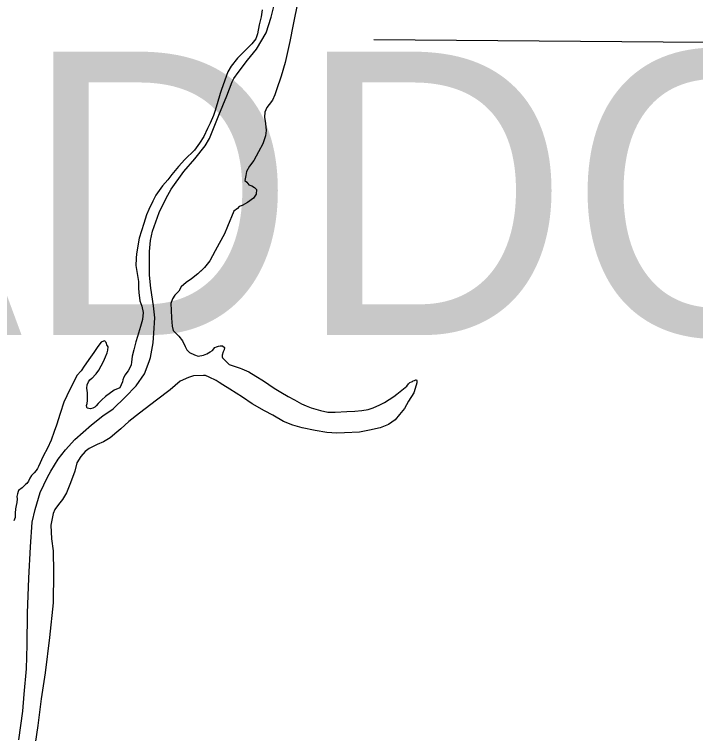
# Model space of a CAD drawing. Extents: x 369523 to 838377, y 495025 to 936819.
# Drawn here: x 591813 to 596255, y 797650 to 802341 of the extents above; entities that cross this region are included whole.
import ezdxf

# ---------------------------------------------------------------- set-up
doc = ezdxf.new("R2010")
doc.units = 0
for name, color, linetype in [('DSN_DRFT_Common-Annotations', 7, 'Continuous'), ('Level 10', 7, 'Continuous'), ('Level 22', 7, 'Continuous'), ('Level 6', 7, 'Continuous')]:
    doc.layers.add(name, color=color, linetype=linetype)

msp = doc.modelspace()

# ---------------------------------------------------------------- linework, layer by layer
at = {"layer": 'Level 10'}
for points in [[(593661.4, 802424.1), (593630.5, 802274.2), (593609.8, 802164.2), (593579, 802026.3), (593552.5, 801938.4), (593522, 801848.5), (593511.8, 801816.6), (593495.6, 801780.7), (593473.5, 801752.8)], [(593429.5, 802371.5), (593421.2, 802325.5), (593408.9, 802273.5), (593398.6, 802213.5), (593386.4, 802181.6), (593362.2, 802149.7), (593314, 802102), (593267.8, 802056.2), (593225.6, 802002.4), (593205.4, 801966.5), (593185.1, 801912.6), (593160.7, 801844.7), (593154.6, 801824.8), (593134.2, 801758.8), (593119.9, 801706.9), (593111.8, 801680.9), (593089.5, 801631), (593071.3, 801597.1), (593049, 801545.2), (593020.8, 801501.4), (592986.6, 801455.5), (592924.3, 801393.9), (592884.1, 801350.1), (592839.8, 801296.3), (592813.7, 801262.5), (592779.5, 801222.6), (592735.2, 801162.9), (592715, 801123), (592690.7, 801069.1), (592674.5, 801033.2), (592656.2, 800977.2), (592641.9, 800929.3), (592627.6, 800881.3), (592609, 800779.4), (592606.8, 800751.4), (592604.5, 800703.4), (592621.8, 800599.2), (592621.6, 800555.2), (592623.4, 800527.1), (592631, 800473.1), (592644.8, 800438.9), (592652.5, 800396.9), (592648.2, 800350.9), (592635.9, 800304.9), (592615.6, 800241), (592605.4, 800205), (592591.1, 800153.1), (592580.8, 800111.1), (592576.6, 800073.1), (592574.5, 800055.1), (592568.4, 800041.1), (592554.3, 800017.2), (592546.2, 800005.3), (592536.1, 799991.3), (592526.1, 799975.4), (592520, 799957.4), (592517.9, 799945.4), (592499.7, 799905.5), (592463.6, 799889.7), (592407.5, 799848), (592383.4, 799828.1), (592359.3, 799804.3), (592345.2, 799788.3), (592339.2, 799782.4), (592337.2, 799778.4), (592325.2, 799772.5), (592309.2, 799768.5), (592287.2, 799772.7), (592285.3, 799778.7), (592283.4, 799790.7), (592287.4, 799802.7), (592289.6, 799822.7), (592289.6, 799832.7), (592289.9, 799872.7), (592288, 799888.8), (592286.1, 799902.8), (592288.2, 799924.8)], [(593473.5, 801752.8), (593459.4, 801734.8), (593447.2, 801702.9), (593445, 801670.9), (593450.8, 801628.8), (593454.5, 801582.8), (593450.3, 801548.8), (593432, 801496.9), (593405.7, 801445), (593373.4, 801387.1), (593345.2, 801351.3), (593327, 801315.4), (593322.9, 801291.4), (593316.7, 801257.4), (593328.6, 801247.3), (593342.4, 801229.2), (593360.4, 801223.1), (593378.3, 801213), (593392.1, 801198.9), (593390, 801168.9), (593371.8, 801143), (593333.7, 801115.2), (593297.7, 801095.4), (593279.7, 801087.5), (593267.6, 801075.6), (593243.5, 801057.7), (593203, 800957.9), (593182.7, 800910), (593148.4, 800846.2), (593122.1, 800798.3), (593087.8, 800734.4), (593053.6, 800690.6), (593009.4, 800648.9), (592967.3, 800617.1), (592933.2, 800593.3), (592901.1, 800563.5), (592884.9, 800535.5), (592858.8, 800509.7), (592844.7, 800485.8), (592832.5, 800455.8), (592836.2, 800411.8), (592837.9, 800359.7), (592841.6, 800307.7), (592847.4, 800279.6), (592885.1, 800241.4), (592908.8, 800211.2), (592926.6, 800175.1), (592938.4, 800153), (592954.2, 800134.9), (592988.1, 800120.6), (593012, 800112.5), (593046, 800118.3), (593068, 800126.2), (593090, 800140), (593104.1, 800150), (593120.1, 800167.9), (593130.2, 800173.8), (593144.1, 800177.7), (593154.1, 800179.7), (593170.1, 800179.6), (593184, 800167.5), (593179.9, 800153.5), (593173.8, 800139.5), (593167.7, 800117.6), (593167.7, 800107.5), (593169.6, 800101.5), (593181.5, 800089.4), (593213.2, 800057.2), (593285, 800032.8), (593296.9, 800028.7), (593340.7, 800010.4), (593388.4, 799982.1), (593438.1, 799951.8), (593507.7, 799903.3), (593551.4, 799877.1), (593599.2, 799848.7), (593639, 799826.5), (593684.7, 799800.2), (593716.6, 799788), (593748.4, 799775.8), (593808.2, 799757.4), (593858, 799747.1), (593903.9, 799746.8), (593981.8, 799750.3), (594033.7, 799754), (594077.7, 799757.8), (594119.6, 799763.5), (594153.6, 799775.3), (594195.7, 799795.1), (594225.7, 799810.9), (594287.8, 799848.6), (594307.9, 799864.4), (594350, 799898.2), (594372.1, 799916.1), (594382.2, 799932), (594392.2, 799940), (594402.2, 799943.9), (594408.2, 799947.9), (594414.2, 799951.9), (594422.2, 799953.8), (594430.2, 799957.8)], [(592606.7, 800747.5), (592604.5, 800703.4), (592621.8, 800599.2), (592621.6, 800555.2), (592623.4, 800527.1), (592631, 800473.1), (592644.8, 800438.9), (592652.5, 800396.9), (592648.2, 800350.9), (592635.9, 800304.9), (592615.6, 800241), (592605.4, 800205), (592591.1, 800153.1), (592580.8, 800111.1), (592576.6, 800073.1), (592574.5, 800055.1), (592568.4, 800041.1), (592554.3, 800017.2), (592546.2, 800005.3), (592536.1, 799991.3), (592526.1, 799975.4), (592520, 799957.4), (592517.9, 799945.4), (592499.7, 799905.5), (592463.6, 799889.7), (592407.5, 799848), (592383.4, 799828.1), (592359.3, 799804.3), (592345.2, 799788.3), (592339.2, 799782.4), (592337.2, 799778.4), (592325.2, 799772.5), (592309.2, 799768.5), (592287.2, 799772.7), (592285.3, 799778.7), (592283.4, 799790.7), (592287.4, 799802.7), (592289.6, 799822.7), (592289.6, 799832.7), (592289.9, 799872.7), (592288, 799888.8), (592286.1, 799902.8), (592288.2, 799924.8)], [(593041.9, 800679.6), (593009.4, 800648.9), (592967.3, 800617.1), (592933.2, 800593.3), (592901.1, 800563.5), (592884.9, 800535.5), (592858.8, 800509.7), (592844.7, 800485.8), (592832.5, 800455.8), (592836.2, 800411.8), (592837.9, 800359.7), (592841.6, 800307.7), (592847.4, 800279.6), (592885.1, 800241.4), (592908.8, 800211.2), (592926.6, 800175.1), (592938.4, 800153), (592954.2, 800134.9), (592988.1, 800120.6), (593012, 800112.5), (593046, 800118.3), (593068, 800126.2), (593090, 800140), (593104.1, 800150), (593120.1, 800167.9), (593130.2, 800173.8), (593144.1, 800177.7), (593154.1, 800179.7), (593170.1, 800179.6), (593184, 800167.5), (593179.9, 800153.5), (593173.8, 800139.5), (593167.7, 800117.6), (593167.7, 800107.5), (593169.6, 800101.5), (593181.5, 800089.4), (593213.2, 800057.2), (593285, 800032.8), (593296.9, 800028.7), (593340.7, 800010.4), (593388.4, 799982.1), (593438.1, 799951.8), (593507.7, 799903.3), (593551.4, 799877.1), (593599.2, 799848.7), (593639, 799826.5), (593684.7, 799800.2), (593716.6, 799788), (593748.4, 799775.8), (593808.2, 799757.4), (593858, 799747.1), (593903.9, 799746.8), (593981.8, 799750.3), (594033.7, 799754), (594077.7, 799757.8), (594119.6, 799763.5), (594153.6, 799775.3), (594195.7, 799795.1), (594225.7, 799810.9), (594287.8, 799848.6), (594307.9, 799864.4), (594350, 799898.2), (594372.1, 799916.1), (594382.2, 799932), (594392.2, 799940), (594402.2, 799943.9), (594408.2, 799947.9), (594414.2, 799951.9), (594422.2, 799953.8), (594430.2, 799957.8)], [(592288.2, 799924.8), (592296.3, 799944.7), (592304.4, 799956.7), (592318.4, 799968.6), (592322.4, 799970.6), (592340.5, 799990.5), (592346.6, 799996.5), (592362.7, 800020.4), (592395, 800076.2), (592407.1, 800108.2), (592417.3, 800134.1), (592421.4, 800152.1), (592423.5, 800172.1), (592415.6, 800186.2), (592413.7, 800194.2), (592411.7, 800202.2), (592405.8, 800208.3), (592401.8, 800212.3), (592393.8, 800210.3), (592379.8, 800204.4), (592357.7, 800174.5), (592331.5, 800136.7), (592309.3, 800104.8), (592269, 800047), (592248.9, 800017.1), (592220.7, 799985.2), (592206.6, 799957.3), (592184.3, 799911.4), (592156, 799853.5), (592135.8, 799811.6), (592111.4, 799737.7), (592086.9, 799661.8), (592072.7, 799619.9), (592052.4, 799564), (592028.1, 799512.1), (591999.8, 799460.2), (591969.5, 799392.4), (591963.4, 799378.4), (591955.3, 799366.4), (591941.2, 799350.5), (591925.2, 799334.6), (591913.1, 799316.7), (591905, 799296.7), (591894.9, 799280.7), (591884.9, 799274.8), (591862.8, 799252.9), (591840.7, 799235), (591836.7, 799229.1), (591832.6, 799213.1), (591828.5, 799197.1), (591830.4, 799181.1), (591828.2, 799157.1), (591824.1, 799137.1), (591820, 799117.1), (591817.8, 799087.1), (591817.6, 799059.1), (591809.5, 799037.1)], [(592288.2, 799924.8), (592296.3, 799944.7), (592304.4, 799956.7), (592318.4, 799968.6), (592322.4, 799970.6), (592340.5, 799990.5), (592346.6, 799996.5), (592362.7, 800020.4), (592395, 800076.2), (592407.1, 800108.2), (592417.3, 800134.1), (592421.4, 800152.1), (592423.5, 800172.1), (592415.6, 800186.2), (592413.7, 800194.2), (592411.7, 800202.2), (592405.8, 800208.3), (592401.8, 800212.3), (592393.8, 800210.3), (592379.8, 800204.4), (592357.7, 800174.5), (592331.5, 800136.7), (592309.3, 800104.8), (592269, 800047), (592248.9, 800017.1), (592220.7, 799985.2), (592206.6, 799957.3), (592184.3, 799911.4), (592156, 799853.5), (592135.8, 799811.6), (592111.4, 799737.7), (592086.9, 799661.8), (592072.7, 799619.9), (592052.4, 799564), (592028.1, 799512.1), (591999.8, 799460.2), (591969.5, 799392.4), (591963.4, 799378.4), (591955.3, 799366.4), (591941.2, 799350.5), (591925.2, 799334.6), (591913.1, 799316.7), (591905, 799296.7), (591894.9, 799280.7), (591884.9, 799274.8), (591862.8, 799252.9), (591840.7, 799235), (591836.7, 799229.1), (591832.6, 799213.1), (591828.5, 799197.1), (591830.4, 799181.1), (591828.2, 799157.1), (591824.1, 799137.1), (591820, 799117.1), (591817.8, 799087.1), (591817.6, 799059.1), (591809.5, 799037.1)], [(594430.2, 799957.8), (594436.2, 799957.7), (594438.2, 799951.7), (594438.1, 799937.7), (594432, 799923.7), (594417.7, 799873.8), (594383.5, 799817.9), (594357.2, 799770.1), (594325, 799732.2), (594296.8, 799696.4), (594252.7, 799666.6), (594198.7, 799645), (594128.8, 799629.4), (594062.8, 799615.8), (593965, 799612.4), (593915, 799610.7), (593851.2, 799615.1), (593773.4, 799627.5), (593689.7, 799644.1), (593627.9, 799662.4), (593568.2, 799686.8), (593498.6, 799727.3), (593444.9, 799755.6), (593363.3, 799802.2), (593299.7, 799844.6), (593260, 799870.8), (593218.2, 799897.1), (593172.5, 799925.4), (593148.6, 799939.5), (593128.8, 799953.7), (593083, 799976), (593059.1, 799986.1), (593047.1, 799986.2), (592981.2, 799984.6), (592949.2, 799972.8), (592893.2, 799949.1), (592829, 799893.5), (592738.7, 799824), (592628.4, 799740.6), (592560.2, 799687), (592508, 799637.2), (592481.9, 799615.4), (592437.7, 799579.6), (592393.7, 799553.9), (592353.6, 799536.1), (592299.6, 799510.4), (592273.5, 799490.6), (592247.3, 799458.7), (592221.1, 799416.9), (592206.8, 799362.9), (592178.4, 799285), (592152, 799221.1), (592125.8, 799177.3), (592101.6, 799145.4), (592077.5, 799111.5), (592065.3, 799085.6), (592050.9, 799009.6), (592054.3, 798921.5), (592065.8, 798843.4), (592068.9, 798701.3), (592065.6, 798503.2), (592042.2, 798277.2), (592012.8, 798047.2), (591987.8, 797877.2), (591966.7, 797703.3), (591948, 797585.3)], [(594430.2, 799957.8), (594436.2, 799957.7), (594438.2, 799951.7), (594438.1, 799937.7), (594432, 799923.7), (594417.7, 799873.8), (594383.5, 799817.9), (594357.2, 799770.1), (594325, 799732.2), (594296.8, 799696.4), (594252.7, 799666.6), (594198.7, 799645), (594128.8, 799629.4), (594062.8, 799615.8), (593965, 799612.4), (593915, 799610.7), (593851.2, 799615.1), (593773.4, 799627.5), (593689.7, 799644.1), (593627.9, 799662.4), (593568.2, 799686.8), (593498.6, 799727.3), (593444.9, 799755.6), (593363.3, 799802.2), (593299.7, 799844.6), (593260, 799870.8), (593218.2, 799897.1), (593172.5, 799925.4), (593148.6, 799939.5), (593128.8, 799953.7), (593083, 799976), (593059.1, 799986.1), (593047.1, 799986.2), (592981.2, 799984.6), (592949.2, 799972.8), (592893.2, 799949.1), (592829, 799893.5), (592738.7, 799824), (592628.4, 799740.6), (592560.2, 799687), (592508, 799637.2), (592481.9, 799615.4), (592437.7, 799579.6), (592393.7, 799553.9), (592353.6, 799536.1), (592299.6, 799510.4), (592273.5, 799490.6), (592247.3, 799458.7), (592221.1, 799416.9), (592206.8, 799362.9), (592178.4, 799285), (592152, 799221.1), (592125.8, 799177.3), (592101.6, 799145.4), (592077.5, 799111.5), (592065.3, 799085.6), (592050.9, 799009.6), (592054.3, 798921.5), (592065.8, 798843.4), (592068.9, 798701.3), (592065.6, 798503.2), (592042.2, 798277.2), (592012.8, 798047.2), (591987.8, 797877.2), (591966.7, 797703.3), (591948, 797585.3)]]:
    msp.add_lwpolyline(points, dxfattribs=at)
at = {"layer": 'Level 22'}
msp.add_lwpolyline([(608109, 801994.4), (602915.2, 802087.5), (597661.9, 802147.5), (594156.9, 802174.9)], dxfattribs=at)
at = {"layer": 'Level 6'}
for points in [[(591842.4, 797610), (591867.5, 797795.9), (591876.2, 797907.9), (591891.2, 798072), (591896.2, 798230), (591899.5, 798436.2), (591907, 798664.3), (591918.2, 798868.3), (591929.2, 799028.4), (591947.7, 799112.3), (591980.4, 799222.2), (592028.9, 799322), (592051.1, 799361.8), (592097.5, 799439.6), (592145.8, 799501.4), (592208.1, 799569), (592316.5, 799664.4), (592390.7, 799722), (592456.9, 799769.6), (592535.2, 799845.2), (592607.6, 799918.8), (592661.9, 799996.6), (592692.4, 800076.4), (592700.5, 800102.4), (592717.1, 800198.3), (592721.5, 800262.4), (592728.1, 800362.4), (592720.6, 800440.5), (592703.4, 800554.7), (592694, 800640.8), (592694.9, 800794.9), (592701.4, 800866.9), (592713.7, 800926.9), (592756.4, 801048.7), (592802.9, 801142.5), (592835.3, 801202.3), (592917.8, 801315.9), (592990.2, 801399.5), (593056.6, 801483.1), (593084.9, 801531), (593145.7, 801684.7), (593198.4, 801810.5), (593232.9, 801902.3), (593245, 801922.3), (593273.2, 801962.1), (593333.6, 802041.8), (593392, 802113.5), (593454.5, 802221.2), (593487.1, 802323.1), (593536.2, 802516.9)], [(591842.4, 797610), (591867.5, 797795.9), (591876.2, 797907.9), (591891.2, 798072), (591896.2, 798230), (591899.5, 798436.2), (591907, 798664.3), (591918.2, 798868.3), (591929.2, 799028.4), (591947.7, 799112.3), (591980.4, 799222.2), (592028.9, 799322), (592051.1, 799361.8), (592097.5, 799439.6), (592145.8, 799501.4), (592208.1, 799569), (592316.5, 799664.4), (592390.7, 799722), (592456.9, 799769.6), (592535.2, 799845.2), (592607.6, 799918.8), (592661.9, 799996.6), (592692.4, 800076.4), (592700.5, 800102.4), (592717.1, 800198.3), (592721.5, 800262.4), (592728.1, 800362.4), (592720.6, 800440.5), (592703.4, 800554.7), (592694, 800640.8), (592694.8, 800766.5)]]:
    msp.add_lwpolyline(points, dxfattribs=at)

# ---------------------------------------------------------------- texts
at = {"layer": 'DSN_DRFT_Common-Annotations'}
msp.add_text('CADDO VALLEY', height=1847.996, dxfattribs=at).set_placement((588431.7, 800249.9))

doc.saveas('drawing.dxf')
